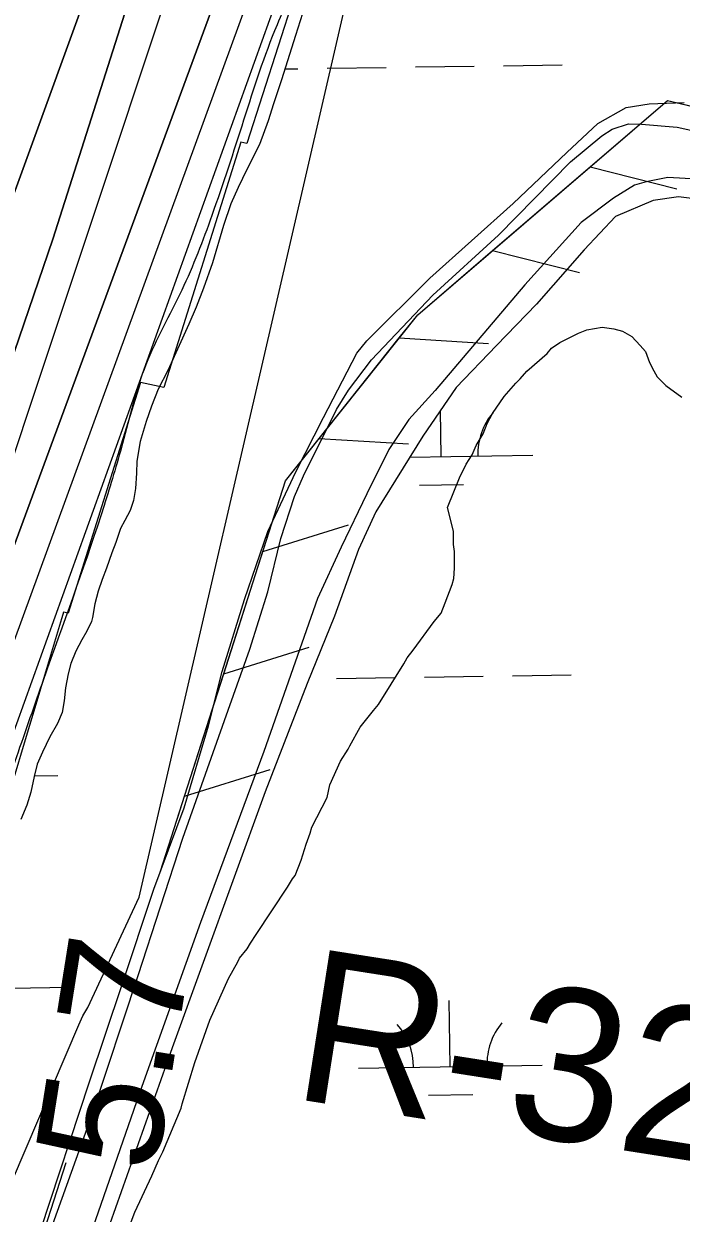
# Model space of a CAD drawing. Extents: x 3807117 to 3845308, y 337856 to 363736.
# Drawn here: x 3833513 to 3833871, y 344120 to 344768 of the extents above; entities that cross this region are included whole.
import ezdxf

# ---------------------------------------------------------------- set-up
doc = ezdxf.new("R2010")
doc.units = 0
for name, color, linetype in [('V-LEVE-TOET', 7, 'Continuous'), ('V-RIVR-EDGE', 7, 'Continuous'), ('V-RIVR-RANG', 7, 'Continuous'), ('V-RIVR-RANG-IDEN', 7, 'Continuous'), ('V-RRAP-FSHR', 7, 'Continuous'), ('V-RRAP-RVMT', 7, 'Continuous'), ('V-SITE-VEGE', 7, 'Continuous'), ('V-TOPO-DPTH', 7, 'Continuous'), ('V-TOPO-MINR', 7, 'Continuous'), ('V-TOPO-WATR', 7, 'Continuous'), ('V-WETL-SWMP', 7, 'Continuous')]:
    doc.layers.add(name, color=color, linetype=linetype)

msp = doc.modelspace()

# ---------------------------------------------------------------- linework, layer by layer
at = {"layer": 'V-LEVE-TOET'}
for points in [[(3834420.23, 344809.14), (3834400.72, 344715.18), (3834387.84, 344659.55), (3834377.7, 344607.85), (3834373, 344593.7), (3834366.93, 344584.26), (3834359.27, 344578.35), (3834351.61, 344576.37), (3834331.37, 344577.13), (3834299.13, 344584.54), (3834222.86, 344605.85), (3834165.45, 344620.89), (3834084.67, 344638.65), (3833989.52, 344661.69), (3833879.64, 344683.73), (3833863.73, 344684.49), (3833851.94, 344682.11), (3833845.65, 344680.33), (3833834.26, 344673.24), (3833816.6, 344660.05), (3833785.8, 344626.01), (3833736.96, 344568.36)], [(3833522.71, 344097.21), (3833549.9, 344173.1), (3833575.14, 344249.38), (3833599.58, 344324.29), (3833622.28, 344388.58), (3833635.98, 344427.31), (3833645.75, 344458.57), (3833652.98, 344487.66), (3833660.41, 344510.67), (3833665.31, 344521.87), (3833683.33, 344558.06), (3833689.8, 344568.68), (3833702.35, 344585.21), (3833735.7, 344620.43), (3833771.61, 344653.11), (3833810.85, 344693.05), (3833827.93, 344707.23), (3833833.42, 344710.97), (3833842.46, 344713.74), (3833849.53, 344713.55), (3833868.99, 344712.01), (3833935.23, 344697.37)], [(3833736.96, 344568.36), (3833722.64, 344552.62), (3833711.85, 344536.29), (3833699.71, 344512.1), (3833685.8, 344483), (3833672.88, 344455.08), (3833643.72, 344371.51), (3833609.09, 344278.32), (3833577.19, 344188.86), (3833544.52, 344094.88), (3833514.79, 344002.68), (3833483.72, 343892.78), (3833456.16, 343794.88), (3833430.57, 343696.59), (3833406.65, 343611.63)]]:
    msp.add_lwpolyline(points, dxfattribs=at)
at = {"layer": 'V-RIVR-EDGE'}
msp.add_spline([(3833993.63, 346073.15), (3834014.82, 346049.13), (3834027.93, 346045.03), (3834044.2, 346044.54), (3834056.42, 346046.77), (3834063.2, 346046.75), (3834065.46, 346045.39), (3834066.76, 346025.04), (3834070.78, 346004.68), (3834083.34, 345964.41), (3834083.78, 345960.79), (3834080.16, 345959.89), (3834071.58, 345963.98), (3834066.61, 345963.09), (3834057.1, 345958.14), (3834056.17, 345945.94), (3834053.89, 345939.61), (3834045.29, 345936.01), (3834032.17, 345933.79), (3834020.87, 345934.27), (3834010.46, 345930.67), (3833991.44, 345919.42), (3833968.34, 345903.65), (3833937.09, 345880.21), (3833918.03, 345855.85), (3833899.87, 345825.6), (3833887.57, 345788.55), (3833879.36, 345756.47), (3833874.27, 345710.36), (3833869.21, 345675.1), (3833852.34, 345618.62), (3833845.48, 345588.35), (3833842.69, 345557.15), (3833837.61, 345515.12), (3833834.32, 345463.13), (3833833.31, 345422.89), (3833835.49, 345389.87), (3833826.75, 345327.5), (3833812.58, 345266.04), (3833811.6, 345236.2), (3833805.63, 345198.23), (3833800.11, 345162.07), (3833798.68, 345131.78), (3833801.81, 345114.59), (3833810.79, 345092.41), (3833826.56, 345068.41), (3833838.72, 345048.94), (3833853.17, 345041.22), (3833864.45, 345032.14), (3833872.11, 345019.46), (3833872.08, 345008.16), (3833866.05, 344947.59), (3833859.08, 344872.55), (3833858.17, 344868.03), (3833853.65, 344868.04), (3833833.32, 344878.03), (3833815.73, 344894.81), (3833804.91, 344906.14), (3833797.68, 344908.87), (3833783.21, 344908.45), (3833736.6, 344893.2), (3833706.24, 344865.69), (3833687.65, 344845.39), (3833676.3, 344827.33), (3833665.38, 344800.68), (3833650.83, 344767.71), (3833632.62, 344715.75), (3833615.31, 344663.8), (3833598.93, 344623.14), (3833579.38, 344582.5), (3833566.62, 344539.57), (3833556.59, 344505.69), (3833525.62, 344416.69), (3833510.59, 344373.77), (3833496.02, 344333.11), (3833486.92, 344308.72), (3833473.26, 344271.22), (3833455.06, 344226.05), (3833441.84, 344180.87), (3833432.72, 344150.15), (3833396.31, 344055.73), (3833377.19, 344001.07), (3833358.09, 343958.61), (3833345.37, 343934.23), (3833328.05, 343879.56), (3833312.99, 343821.72), (3833296.6, 343775.64), (3833286.11, 343739.5), (3833276.03, 343687.07), (3833267.36, 343654.99), (3833255.05, 343614.32), (3833253.24, 343609.33)], degree=3, dxfattribs=at)
at = {"layer": 'V-RRAP-FSHR'}
for p, q in [((3833821.44, 344690.41), (3833868.75, 344678.32)), ((3833768.35, 344644.79), (3833815.66, 344632.7)), ((3833717.44, 344597.06), (3833766.18, 344594.04)), ((3833673.82, 344542.32), (3833722.56, 344539.3)), ((3833643.11, 344480.67), (3833689.74, 344495.17)), ((3833621.79, 344413.99), (3833668.42, 344428.49)), ((3833600.48, 344347.32), (3833647.11, 344361.82))]:
    msp.add_line(p, q, dxfattribs=at)
for points in [[(3833587.4, 344306.39), (3833655.44, 344519.24), (3833727.52, 344609.71), (3833863.55, 344726.58), (3834053.99, 344681.27), (3834173.13, 344670.35), (3834274.83, 344648.59), (3834336.9, 344641.48), (3834420.33, 345004.84), (3834419.03, 345046.97), (3834294.53, 345071.76), (3834199.74, 345056.07), (3834129.98, 345085.72), (3834142.03, 345154.94), (3834217.49, 345146.3), (3834217.8, 345245.84), (3834184.05, 345393.3)], [(3833821.44, 344690.41), (3833863.55, 344726.58), (3833877.64, 344723.23)], [(3833768.35, 344644.79), (3833821.44, 344690.41)], [(3833717.44, 344597.06), (3833727.52, 344609.71), (3833768.35, 344644.79)], [(3833673.82, 344542.32), (3833717.44, 344597.06)], [(3833643.11, 344480.67), (3833655.44, 344519.24), (3833673.83, 344542.32)], [(3833621.79, 344413.99), (3833643.11, 344480.67)], [(3833600.48, 344347.32), (3833621.79, 344413.99)], [(3833596.96, 344336.31), (3833600.48, 344347.32)], [(3833514.46, 344080.86), (3833536, 344147.47)]]:
    msp.add_lwpolyline(points, dxfattribs=at)
at = {"layer": 'V-RRAP-RVMT'}
for p, q in [((3833683.38, 344855.28), (3833634.35, 344703.12)), ((3833631.18, 344703.88), (3833589.18, 344570.04)), ((3833634.35, 344703.12), (3833631.18, 344703.88)), ((3833576.44, 344572.77), (3833537.02, 344447.02)), ((3833589.18, 344570.04), (3833576.44, 344572.77)), ((3833534.42, 344447.64), (3833494.04, 344313.06)), ((3833537.02, 344447.02), (3833534.42, 344447.64))]:
    msp.add_line(p, q, dxfattribs=at)
at = {"layer": 'V-SITE-VEGE'}
for p, q in [((3833805, 344594.66), (3833815.13, 344599.74)), ((3833815.13, 344599.74), (3833819.74, 344601.59)), ((3833819.74, 344601.59), (3833828.03, 344602.99)), ((3833828.03, 344602.99), (3833834.48, 344602.08)), ((3833834.48, 344602.08), (3833839.09, 344600.7)), ((3833839.09, 344600.7), (3833844.17, 344597.94)), ((3833844.17, 344597.94), (3833848.78, 344592.88)), ((3833798.09, 344588.66), (3833800.39, 344591.42)), ((3833800.39, 344591.42), (3833805, 344594.66)), ((3833848.78, 344592.88), (3833851.56, 344589.66)), ((3833787.04, 344578.96), (3833798.09, 344588.66)), ((3833851.56, 344589.66), (3833853.87, 344583.67)), ((3833783.36, 344574.8), (3833787.04, 344578.96)), ((3833853.87, 344583.67), (3833856.18, 344579.07)), ((3833856.18, 344579.07), (3833858.03, 344575.84)), ((3833774.62, 344565.11), (3833781.06, 344572.5)), ((3833781.06, 344572.5), (3833783.36, 344574.8)), ((3833858.03, 344575.84), (3833862.65, 344571.24)), ((3833768.18, 344555.88), (3833774.62, 344565.11)), ((3833862.65, 344571.24), (3833871.41, 344564.8)), ((3833765.43, 344550.35), (3833768.18, 344555.88)), ((3833763.13, 344544.82), (3833765.43, 344550.35)), ((3833759.45, 344538.36), (3833763.13, 344544.82)), ((3833753.94, 344528.21), (3833757.16, 344533.28)), ((3833757.16, 344533.28), (3833759.45, 344538.36)), ((3833750.26, 344520.83), (3833753.94, 344528.21)), ((3833743.83, 344504.68), (3833750.26, 344520.83)), ((3833747.08, 344491.79), (3833743.83, 344504.68)), ((3833747.09, 344484.41), (3833747.08, 344491.79)), ((3833747.56, 344480.73), (3833747.09, 344484.41)), ((3833747.57, 344471.51), (3833747.56, 344480.73)), ((3833747.12, 344465.97), (3833747.57, 344471.51)), ((3833742.53, 344452.6), (3833746.2, 344462.74)), ((3833746.2, 344462.74), (3833747.12, 344465.97)), ((3833740.23, 344447.07), (3833742.53, 344452.6)), ((3833725.06, 344426.76), (3833736.55, 344442.45)), ((3833736.55, 344442.45), (3833740.23, 344447.07)), ((3833720, 344419.38), (3833721.83, 344422.61)), ((3833721.83, 344422.61), (3833725.06, 344426.76)), ((3833706.2, 344397.24), (3833720, 344419.38)), ((3833703.44, 344394.01), (3833706.2, 344397.24)), ((3833696.08, 344384.78), (3833703.44, 344394.01)), ((3833690.57, 344374.63), (3833696.08, 344384.78)), ((3833685.51, 344366.33), (3833689.65, 344372.78)), ((3833689.65, 344372.78), (3833690.57, 344374.63)), ((3833679.54, 344353.41), (3833685.51, 344366.33)), ((3833678.17, 344346.5), (3833679.54, 344353.41)), ((3833669.89, 344330.35), (3833678.17, 344346.5)), ((3833666.68, 344321.13), (3833668.98, 344327.12)), ((3833668.98, 344327.12), (3833669.89, 344330.35)), ((3833663.93, 344312.37), (3833666.68, 344321.13)), ((3833660.72, 344304.06), (3833663.93, 344312.37)), ((3833656.58, 344297.61), (3833659.34, 344302.22)), ((3833659.34, 344302.22), (3833660.72, 344304.06)), ((3833639.56, 344271.77), (3833656.58, 344297.61)), ((3833634.5, 344263.92), (3833636.34, 344267.15)), ((3833636.34, 344267.15), (3833639.56, 344271.77)), ((3833630.37, 344258.85), (3833634.5, 344263.92)), ((3833624.39, 344247.78), (3833629.45, 344257)), ((3833629.45, 344257), (3833630.37, 344258.85)), ((3833614.28, 344225.18), (3833624.39, 344247.78)), ((3833606.02, 344202.12), (3833614.28, 344225.18)), ((3833599.15, 344179.52), (3833606.02, 344202.12)), ((3833588.58, 344153.24), (3833598.69, 344177.22)), ((3833598.69, 344177.22), (3833599.15, 344179.52)), ((3833586.29, 344148.62), (3833588.58, 344153.24)), ((3833582.61, 344140.32), (3833586.29, 344148.62)), ((3833573.43, 344120.49), (3833582.61, 344140.32)), ((3833570.21, 344112.19), (3833573.43, 344120.49))]:
    msp.add_line(p, q, dxfattribs=at)
at = {"layer": 'V-TOPO-DPTH'}
for points in [[(3833630.63, 345014.55), (3833496.97, 344647.56), (3833488.19, 344632.52), (3833479.82, 344617.21), (3833472.06, 344601.58), (3833464.66, 344585.79), (3833457.82, 344569.74), (3833451.35, 344553.54), (3833377.45, 344358.79), (3833375.71, 344354.21), (3833373.95, 344349.63), (3833372.19, 344345.05), (3833370.41, 344340.48), (3833368.64, 344335.91), (3833366.88, 344331.33), (3833365.13, 344326.75), (3833363.39, 344322.17), (3833351.02, 344289.49), (3833346.47, 344277.36), (3833341.97, 344265.21), (3833337.54, 344253.03), (3833333.17, 344240.83), (3833281.5, 344095.44)], [(3833281.5, 344095.44), (3833333.17, 344240.83), (3833337.54, 344253.03), (3833341.97, 344265.21), (3833346.47, 344277.36), (3833351.02, 344289.49), (3833363.39, 344322.17), (3833365.13, 344326.75), (3833366.88, 344331.33), (3833368.64, 344335.91), (3833370.41, 344340.48), (3833372.19, 344345.05), (3833373.95, 344349.63), (3833375.71, 344354.21), (3833377.45, 344358.79), (3833451.35, 344553.54), (3833457.82, 344569.74), (3833464.66, 344585.79), (3833472.06, 344601.58), (3833479.82, 344617.21), (3833488.19, 344632.52), (3833496.97, 344647.56), (3833630.63, 345014.55)], [(3833641.2, 345004.31), (3833528.64, 344650.91), (3833481.49, 344513.01), (3833475.6, 344503.21), (3833470.3, 344493.06), (3833465.34, 344482.75), (3833460.88, 344472.22), (3833456.75, 344461.53), (3833396.19, 344292.71), (3833390.13, 344275.66), (3833384.14, 344258.59), (3833378.25, 344241.48), (3833372.42, 344224.35), (3833369.8, 344216.57), (3833365.3, 344203.33), (3833360.74, 344190.1), (3833356.11, 344176.9), (3833351.42, 344163.72), (3833346.69, 344150.56), (3833341.95, 344137.39), (3833337.2, 344124.24), (3833332.43, 344111.08)], [(3833332.43, 344111.08), (3833337.2, 344124.24), (3833341.95, 344137.39), (3833346.69, 344150.56), (3833351.42, 344163.72), (3833356.11, 344176.9), (3833360.74, 344190.1), (3833365.3, 344203.33), (3833369.8, 344216.57), (3833372.42, 344224.35), (3833378.25, 344241.48), (3833384.14, 344258.59), (3833390.13, 344275.66), (3833396.19, 344292.71), (3833456.75, 344461.53), (3833460.88, 344472.22), (3833465.34, 344482.75), (3833470.3, 344493.06), (3833475.6, 344503.21), (3833481.49, 344513.01), (3833528.64, 344650.91), (3833641.2, 345004.31)], [(3833197.92, 343608.5), (3833199.25, 343612.47), (3833212.54, 343649.95), (3833226.73, 343687.09), (3833241.54, 343724.01), (3833256.88, 343760.72), (3833412.87, 344211.65), (3833418.77, 344231.94), (3833424.8, 344252.2), (3833431.01, 344272.41), (3833437.35, 344292.57), (3833461.53, 344368.26), (3833463.59, 344374.01), (3833465.89, 344379.64), (3833468.56, 344385.11), (3833471.48, 344390.47), (3833474.86, 344395.5), (3833657.06, 344889.85)], [(3833657.06, 344889.85), (3833474.86, 344395.5), (3833471.48, 344390.47), (3833468.56, 344385.11), (3833465.89, 344379.64), (3833463.59, 344374.01), (3833461.53, 344368.26), (3833437.35, 344292.57), (3833431.01, 344272.41), (3833424.8, 344252.2), (3833418.77, 344231.94), (3833412.87, 344211.65), (3833256.88, 343760.72), (3833241.54, 343724.01), (3833226.73, 343687.09), (3833212.54, 343649.95), (3833199.25, 343612.47), (3833197.92, 343608.5)], [(3833241.74, 343609.16), (3833454.72, 344238.22), (3833455.93, 344242.7), (3833457.17, 344247.16), (3833458.45, 344251.62), (3833459.77, 344256.06), (3833465.25, 344274.16), (3833465.68, 344275.42), (3833466.18, 344276.64), (3833466.78, 344277.82), (3833467.44, 344278.97), (3833468.24, 344280), (3833469.13, 344280.91), (3833470.18, 344281.64), (3833471.33, 344282.24), (3833688.78, 344887.19)]]:
    msp.add_lwpolyline(points, dxfattribs=at)
at = {"layer": 'V-TOPO-MINR'}
for points in [[(3833281.14, 343609.75), (3833542.81, 344222.6), (3833545.01, 344227.54), (3833547.78, 344232.04), (3833575.64, 344292.26), (3833849.9, 345478.81)], [(3833281.5, 344095.44), (3833333.17, 344240.83), (3833337.54, 344253.03), (3833341.97, 344265.21), (3833346.47, 344277.36), (3833351.02, 344289.49), (3833363.39, 344322.17), (3833365.13, 344326.75), (3833366.88, 344331.33), (3833368.64, 344335.91), (3833370.41, 344340.48), (3833372.19, 344345.05), (3833373.95, 344349.63), (3833375.71, 344354.21), (3833377.45, 344358.79), (3833451.35, 344553.54), (3833457.82, 344569.74), (3833464.66, 344585.79), (3833472.06, 344601.58), (3833479.82, 344617.21), (3833488.19, 344632.52), (3833496.97, 344647.56), (3833630.63, 345014.55)], [(3833332.43, 344111.08), (3833337.2, 344124.24), (3833341.95, 344137.39), (3833346.69, 344150.56), (3833351.42, 344163.72), (3833356.11, 344176.9), (3833360.74, 344190.1), (3833365.3, 344203.33), (3833369.8, 344216.57), (3833372.42, 344224.35), (3833378.25, 344241.48), (3833384.14, 344258.59), (3833390.13, 344275.66), (3833396.19, 344292.71), (3833456.75, 344461.53), (3833460.88, 344472.22), (3833465.34, 344482.75), (3833470.3, 344493.06), (3833475.6, 344503.21), (3833481.49, 344513.01), (3833528.64, 344650.91), (3833641.2, 345004.31)], [(3833358.59, 344101.16), (3833367.96, 344130.66), (3833388.13, 344196.81), (3833397.15, 344225.97), (3833406.33, 344255.08), (3833415.73, 344284.12), (3833425.29, 344313.1), (3833459.35, 344414.97), (3833462.35, 344423.14), (3833465.66, 344431.17), (3833469.44, 344439), (3833473.53, 344446.68), (3833478.17, 344454.01), (3833483.23, 344461), (3833657.1, 344983)], [(3833197.92, 343608.5), (3833199.25, 343612.47), (3833212.54, 343649.95), (3833226.73, 343687.09), (3833241.54, 343724.01), (3833256.88, 343760.72), (3833412.87, 344211.65), (3833418.77, 344231.94), (3833424.8, 344252.2), (3833431.01, 344272.41), (3833437.35, 344292.57), (3833461.53, 344368.26), (3833463.59, 344374.01), (3833465.89, 344379.64), (3833468.56, 344385.11), (3833471.48, 344390.47), (3833474.86, 344395.5), (3833657.06, 344889.85)], [(3833223.3, 343608.88), (3833434.64, 344225.28), (3833438.02, 344237.46), (3833441.49, 344249.6), (3833445.08, 344261.72), (3833448.76, 344273.8), (3833463.47, 344321.32), (3833464.68, 344324.76), (3833466.05, 344328.13), (3833467.67, 344331.39), (3833469.45, 344334.57), (3833471.55, 344337.5), (3833473.9, 344340.17), (3833668.71, 344873.67)]]:
    msp.add_lwpolyline(points, dxfattribs=at)
at = {"layer": 'V-TOPO-WATR'}
msp.add_lwpolyline([(3833241.74, 343609.16), (3833454.72, 344238.22), (3833455.93, 344242.7), (3833457.17, 344247.16), (3833458.45, 344251.62), (3833459.77, 344256.06), (3833465.25, 344274.16), (3833465.68, 344275.42), (3833466.18, 344276.64), (3833466.78, 344277.82), (3833467.44, 344278.97), (3833468.24, 344280), (3833469.13, 344280.91), (3833470.18, 344281.64), (3833471.33, 344282.24), (3833688.78, 344887.19)], dxfattribs=at)
at = {"layer": 'V-WETL-SWMP'}
for p, q in [((3833665.96, 344777.97), (3833660.99, 344761.94)), ((3833660.99, 344761.94), (3833653.28, 344737.88)), ((3833655.16, 344743.75), (3833662.25, 344743.85)), ((3833678.24, 344744.09), (3833710.24, 344744.57)), ((3833726.24, 344744.81), (3833758.24, 344745.29)), ((3833774.23, 344745.53), (3833806.23, 344746.01)), ((3833653.28, 344737.88), (3833648.96, 344724.74)), ((3833648.96, 344724.74), (3833646.08, 344715.54)), ((3833825.68, 344713.95), (3833841.08, 344722.67)), ((3833841.08, 344722.67), (3833853.73, 344724.67)), ((3833853.73, 344724.67), (3833872.7, 344725.49)), ((3833646.08, 344715.54), (3833641.24, 344702.53)), ((3833808.71, 344698.12), (3833825.68, 344713.95)), ((3833641.24, 344702.53), (3833634.43, 344688.99)), ((3833779.51, 344670.41), (3833808.71, 344698.12)), ((3833634.43, 344688.99), (3833629.59, 344679.13)), ((3833629.59, 344679.13), (3833625.66, 344670.19)), ((3833625.66, 344670.19), (3833621.74, 344658.36)), ((3833734.12, 344629.63), (3833779.51, 344670.41)), ((3833855.78, 344672.1), (3833835.24, 344663.38)), ((3833869.61, 344674.1), (3833855.78, 344672.1)), ((3833902.03, 344669.8), (3833869.61, 344674.1)), ((3833835.24, 344663.38), (3833818.28, 344645.17)), ((3833621.74, 344658.36), (3833615.73, 344638.12)), ((3833818.28, 344645.17), (3833792.24, 344615.49)), ((3833615.73, 344638.12), (3833610.75, 344624.18)), ((3833610.75, 344624.18), (3833606.7, 344613.8)), ((3833699.78, 344595.58), (3833734.12, 344629.63)), ((3833606.7, 344613.8), (3833602.77, 344604.6)), ((3833792.24, 344615.49), (3833770.53, 344592.93)), ((3833602.77, 344604.6), (3833591.25, 344579.36)), ((3833694.26, 344588.86), (3833699.78, 344595.58)), ((3833770.53, 344592.93), (3833748.44, 344569.97)), ((3833676.13, 344553.65), (3833694.26, 344588.86)), ((3833591.25, 344579.36), (3833586.14, 344569.23)), ((3833586.14, 344569.23), (3833582.48, 344559.9)), ((3833748.44, 344569.97), (3833730.3, 344543.46)), ((3833582.48, 344559.9), (3833579.47, 344551.49)), ((3833661.16, 344523.99), (3833676.13, 344553.65)), ((3833740.27, 344532.39), (3833739.89, 344557.48)), ((3833579.47, 344551.49), (3833576.33, 344540.58)), ((3833576.33, 344540.58), (3833574.51, 344529.94)), ((3833730.3, 344543.46), (3833704.67, 344502.32)), ((3833723.24, 344532.14), (3833790.26, 344533.14)), ((3833574.51, 344529.94), (3833574.26, 344523.37)), ((3833574.26, 344523.37), (3833573.74, 344514.96)), ((3833645.8, 344491.56), (3833661.16, 344523.99)), ((3833573.74, 344514.96), (3833572.7, 344508.39)), ((3833728.5, 344516.78), (3833752.5, 344517.14)), ((3833572.7, 344508.39), (3833570.87, 344503)), ((3833570.87, 344503), (3833567.86, 344497.48)), ((3833704.67, 344502.32), (3833695.21, 344481.75)), ((3833567.86, 344497.48), (3833565.63, 344493.14)), ((3833565.63, 344493.14), (3833563.02, 344485.52)), ((3833633.2, 344454.39), (3833645.8, 344491.56)), ((3833563.02, 344485.52), (3833560.79, 344479.86)), ((3833695.21, 344481.75), (3833682.23, 344445.37)), ((3833560.79, 344479.86), (3833557.91, 344471.58)), ((3833557.91, 344471.58), (3833555.56, 344465.4)), ((3833555.56, 344465.4), (3833553.34, 344459.1)), ((3833553.34, 344459.1), (3833551.64, 344452.13)), ((3833551.64, 344452.13), (3833550.21, 344444.64)), ((3833621.01, 344415.24), (3833633.2, 344454.39)), ((3833549.68, 344442.54), (3833547.19, 344437.28)), ((3833550.21, 344444.64), (3833549.68, 344442.54)), ((3833682.23, 344445.37), (3833667.26, 344408.59)), ((3833547.19, 344437.28), (3833544.44, 344432.41)), ((3833544.44, 344432.41), (3833541.17, 344426.23)), ((3833541.17, 344426.23), (3833538.55, 344419.66)), ((3833538.55, 344419.66), (3833536.98, 344413.88)), ((3833536.98, 344413.88), (3833535.55, 344406.39)), ((3833613.55, 344385.59), (3833621.01, 344415.24)), ((3833683.23, 344411.45), (3833715.22, 344411.93)), ((3833731.22, 344412.17), (3833763.22, 344412.65)), ((3833779.22, 344412.89), (3833811.21, 344413.37)), ((3833535.55, 344406.39), (3833534.77, 344399.16)), ((3833667.26, 344408.59), (3833644.43, 344349.67)), ((3833534.77, 344399.16), (3833533.73, 344392.86)), ((3833533.73, 344392.86), (3833531.24, 344386.81)), ((3833531.24, 344386.81), (3833527.05, 344379.58)), ((3833600.18, 344340.9), (3833613.55, 344385.59)), ((3833527.05, 344379.58), (3833522.99, 344371.29)), ((3833522.99, 344371.29), (3833520.11, 344364.72)), ((3833520.11, 344364.72), (3833518.41, 344358.02)), ((3833518.41, 344358.02), (3833516.72, 344349.35)), ((3833518.47, 344358.24), (3833531.41, 344358.43)), ((3833516.72, 344349.35), (3833514.5, 344342.38)), ((3833644.43, 344349.67), (3833593.66, 344210.07)), ((3833514.5, 344342.38), (3833511.23, 344334.49)), ((3833583.65, 344296.61), (3833600.18, 344340.9)), ((3833566.34, 344244.02), (3833583.65, 344296.61)), ((3833505.74, 344242.6), (3833537.73, 344243.08)), ((3833548.63, 344191.43), (3833566.34, 344244.02)), ((3833745.25, 344199.76), (3833744.71, 344235.75)), ((3833593.66, 344210.07), (3833554.7, 344100.14)), ((3833695.26, 344199.01), (3833795.25, 344200.51)), ((3833521.88, 344110.36), (3833548.63, 344191.43)), ((3833733.48, 344184.15), (3833757.48, 344184.51))]:
    msp.add_line(p, q, dxfattribs=at)
for centre, start, end in [((3833795.5, 344533.7), 140.08653, 181.63019), ((3833690.01, 344199.4), 0.08653, 41.63019), ((3833800.48, 344201.06), 140.08653, 181.63019)]:
    msp.add_arc(centre, 35.25, start, end, dxfattribs=at)

# ---------------------------------------------------------------- texts
at = {"layer": 'V-RIVR-RANG'}
msp.add_text('5.7', height=67, rotation=80.94833, dxfattribs=at).set_placement((3833584.68, 344140.59))
at = {"layer": 'V-RIVR-RANG-IDEN'}
msp.add_text('R-32.8', height=83, rotation=351.08939, dxfattribs=at).set_placement((3833657.73, 344182.65))

doc.saveas('drawing.dxf')
